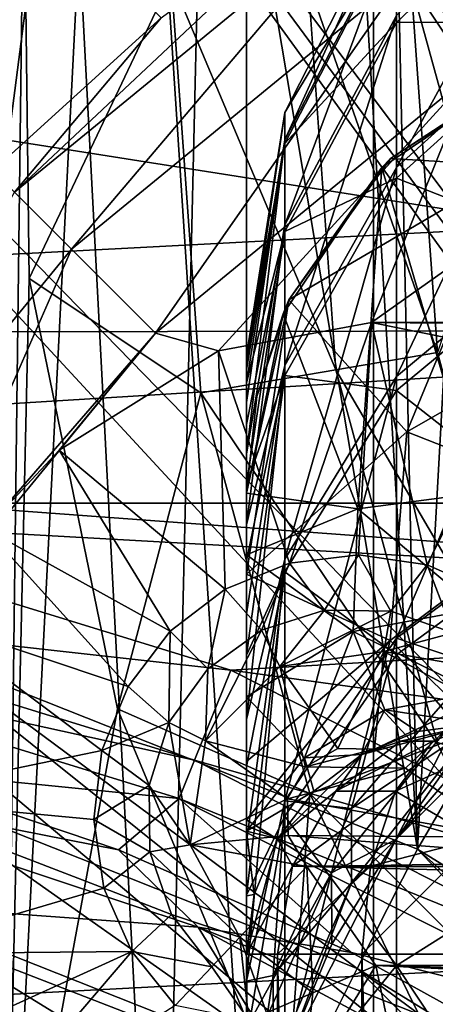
# Model space of a CAD drawing. Header units: metres. Extents: x -23 to 23, y -109 to 23.
# Tile 462 of 656: x -4.992 to -4.091, y 3.891 to 6.027. Entities that reach past the tile are written whole.
import ezdxf

# ---------------------------------------------------------------- set-up
doc = ezdxf.new("R2010")
doc.units = ezdxf.units.M
doc.layers.add('solid_509434', color=7, linetype='CONTINUOUS')
doc.layers.add('solid_509434_01', color=7, linetype='CONTINUOUS')

msp = doc.modelspace()

# ---------------------------------------------------------------- linework, layer by layer
at = {"layer": 'solid_509434'}
for points in [[(-4.224874, -22.608566), (-4.224874, 22.608566), (-3.180288, 22.779009)], [(-3.180288, -22.779009), (-4.224874, -22.608566), (-3.180288, 22.779009)], [(-5.264945, -22.388912), (-5.264945, 22.388912), (-4.224874, 22.608566)], [(-4.224874, -22.608566), (-5.264945, -22.388912), (-4.224874, 22.608566)], [(-3.638742, -17.126448, 46), (-3.638742, 17.126448, 46), (-5.411898, 16.651089, 46)], [(-3.638742, -17.126448, 46), (-5.411898, 16.651089, 46), (-5.411898, -16.651089, 46)], [(-3.459301, 16.337885, 65.199997), (-4.24908, 9.722324, 65.199997), (-4.129204, 4.227538, 65.199997)], [(-3.333786, 5.595134, 65.199997), (-3.459301, 16.337885, 65.199997), (-4.129204, 4.227538, 65.199997)], [(-5.295002, 12.340895, 77.199997), (-4.982838, 6.413862, 77.199997), (-5.022266, 3.215277, 77.199997)], [(-3.222955, 10.915418, 160.433731), (-4.450951, 10.468463, 160.433731), (-0.459658, 1.666169, 160.623337)], [(-4.450951, 10.468463, 160.433731), (-5.618755, 9.881969, 160.433731), (-0.564845, 1.24148, 160.629425)], [(-4.450951, 10.468463, 160.433731), (-0.51403, 1.446641, 160.626587), (-0.459658, 1.666169, 160.623337)], [(-4.450951, 10.468463, 160.433731), (-0.564845, 1.24148, 160.629425), (-0.51403, 1.446641, 160.626587)], [(-5.618755, 9.881969, 160.433731), (-6.710576, 9.163868, 160.433731), (-0.612053, 1.050878, 160.631805)], [(-5.618755, 9.881969, 160.433731), (-0.612053, 1.050878, 160.631805), (-0.564845, 1.24148, 160.629425)], [(-4.24908, 9.722324, 65.199997), (-4.40239, 8.771046, 65.199997), (-4.129204, 4.227538, 65.199997)], [(-6.710576, 9.163868, 160.433731), (-7.711648, 8.323869, 160.433731), (-1.44873, 1.900056, 160.611374)], [(-6.710576, 9.163868, 160.433731), (-0.641626, 0.931476, 160.633133), (-0.612053, 1.050878, 160.631805)], [(-6.710576, 9.163868, 160.433731), (-1.44873, 1.900056, 160.611374), (-0.641626, 0.931476, 160.633133)], [(-4.40239, 8.771046, 65.199997), (-4.744159, 7.870151, 65.199997), (-4.129204, 4.227538, 65.199997)], [(-7.711648, 8.323869, 160.433731), (-8.608433, 7.373333, 160.433731), (-1.774265, 1.900056, 160.607483)], [(-7.711648, 8.323869, 160.433731), (-1.774265, 1.900056, 160.607483), (-1.44873, 1.900056, 160.611374)], [(-4.744159, 7.870151, 65.199997), (-5.260363, 7.056578, 65.199997), (-5.162792, 4.637656, 65.199997)], [(-4.744159, 7.870151, 65.199997), (-5.162792, 4.637656, 65.199997), (-4.129204, 4.227538, 65.199997)], [(-4.780862, 7.801657, 109.949997), (-5.083467, 7.607947, 109.949997), (-5, 3.5, 109.949997)], [(-4.780862, 7.801657, 109.949997), (-5, 3.5, 109.949997), (-4.5, 3.5, 109.949997)], [(-4.780862, 7.801657, 109.949997), (-4.5, 3.5, 109.949997), (-4.5, 6.1, 109.949997)], [(-8.608433, 7.373333, 160.433731), (-9.388803, 6.325113, 160.433731), (-2.100185, 1.900056, 160.60321)], [(-8.608433, 7.373333, 160.433731), (-2.100185, 1.900056, 160.60321), (-1.774265, 1.900056, 160.607483)], [(-4.5, 6.947333, 91.650002), (-11.199886, 5.880671, 91.650002), (-10.410067, 7.186891, 91.650002)], [(-4.5, 6.947333, 91.650002), (-4.5, 3.5, 91.650002), (-11.199886, 5.880671, 91.650002)], [(-4.5, 6.947333, 97.650002), (-4.5, 3.5, 91.650002), (-4.5, 6.947333, 91.650002)], [(-4.5, 6.1, 99.46711), (-4.5, 3.5, 91.650002), (-4.5, 6.947333, 97.650002)], [(-2.408113, 5.35445, 63.700001), (-11.913324, 5.339229, 63.700001), (-11.181997, 6.737748, 63.700001)], [(-2.493185, 5.999997, 63.700001), (-2.408113, 5.35445, 63.700001), (-11.181997, 6.737748, 63.700001)], [(-2.408116, 6.645539, 63.700001), (-2.493185, 5.999997, 63.700001), (-11.181997, 6.737748, 63.700001)], [(-5.396175, 6.733173, 155.228531), (-4.684906, 6.030823, 117.229057), (-5.049961, 5.699957, 117.229057)], [(-4.154895, 6.123332, 116.676743), (-3.328724, 6.56493, 116.676743), (-4.011958, 5.909411, 116.508675)], [(14.70641, 6.552169, 84), (-14.706376, 6.552244, 84), (-15.31097, 4.978186, 84)], [(15.310991, 4.978122, 84), (14.70641, 6.552169, 84), (-15.31097, 4.978186, 84)], [(-4.142946, 6.102307, 77.682678), (-3.997188, 6.428546, 78), (-4.020198, 5.999972, 78)], [(-4.982838, 6.413862, 77.199997), (-4.971358, 5.465616, 77.199997), (-5.022266, 3.215277, 77.199997)], [(-4.663513, 6.115162, 77.257805), (-4.971358, 5.465616, 77.199997), (-4.982838, 6.413862, 77.199997)], [(-4.175015, 5.706114, 108.119469), (-3.798371, 6.04695, 108.278923), (-3.798371, 6.396619, 107.360931)], [(-4.175015, 6.036074, 107.25322), (-4.175015, 5.706114, 108.119469), (-3.798371, 6.396619, 107.360931)], [(-4.175015, 6.020517, 103.595497), (-3.798371, 6.380132, 103.484726), (-3.798371, 6.022667, 102.56974)], [(-4.175015, 6.020517, 103.595497), (-4.175015, 6.22748, 104.499054), (-3.798371, 6.380132, 103.484726)], [(-9.388803, 6.325113, 160.433731), (-10.042207, 5.193386, 160.433731), (-2.911386, 1.900056, 160.591293)], [(-9.388803, 6.325113, 160.433731), (-2.425436, 1.900056, 160.598602), (-2.100185, 1.900056, 160.60321)], [(-9.388803, 6.325113, 160.433731), (-2.911386, 1.900056, 160.591293), (-2.425436, 1.900056, 160.598602)], [(-5.002742, 5.652742, 116.929398), (-4.684906, 6.030823, 117.229057), (-4.289181, 6.324313, 117.229057)], [(-5.002742, 5.652742, 116.929398), (-4.289181, 6.324313, 117.229057), (-4.252087, 6.268788, 116.929398)], [(-4.416796, 5.765849, 106.280327), (-4.175015, 6.235344, 106.347939), (-4.175015, 6.29961, 105.423203)], [(-4.416796, 5.825276, 105.425224), (-4.175015, 6.29961, 105.423203), (-4.175015, 6.22748, 104.499054)], [(-4.416796, 5.825276, 105.425224), (-4.416796, 5.765849, 106.280327), (-4.175015, 6.29961, 105.423203)], [(-5.002742, 5.652742, 116.929398), (-4.252087, 6.268788, 116.929398), (-4.879041, 5.529041, 116.676743)], [(-4.252087, 6.268788, 116.929398), (-4.154895, 6.123332, 116.676743), (-4.879041, 5.529041, 116.676743)], [(-4.416796, 5.581583, 107.117447), (-4.175015, 6.036074, 107.25322), (-4.175015, 6.235344, 106.347939)], [(-4.416796, 5.765849, 106.280327), (-4.416796, 5.581583, 107.117447), (-4.175015, 6.235344, 106.347939)], [(-4.416796, 5.758577, 104.570656), (-4.175015, 6.22748, 104.499054), (-4.175015, 6.020517, 103.595497)], [(-4.416796, 5.758577, 104.570656), (-4.416796, 5.825276, 105.425224), (-4.175015, 6.22748, 104.499054)], [(-4.663513, 6.115162, 77.257805), (-4.598809, 5.217332, 77.257805), (-4.971358, 5.465616, 77.199997)], [(-4.879041, 5.529041, 116.676743), (-4.154895, 6.123332, 116.676743), (-4.697116, 5.347116, 116.508675)], [(-4.154895, 6.123332, 116.676743), (-4.011958, 5.909411, 116.508675), (-4.697116, 5.347116, 116.508675)], [(-4.305896, 5.267183, 77.425186), (-4.598809, 5.217332, 77.257805), (-4.663513, 6.115162, 77.257805)], [(-4.366478, 6.107827, 77.425186), (-4.305896, 5.267183, 77.425186), (-4.663513, 6.115162, 77.257805)], [(-4.366478, 6.107827, 77.425186), (-4.142946, 6.102307, 77.682678), (-4.085464, 5.304698, 77.682678)], [(-4.366478, 6.107827, 77.425186), (-4.085464, 5.304698, 77.682678), (-4.305896, 5.267183, 77.425186)], [(-4.5, 6.1, 109.949997), (-4.5, 3.5, 91.650002), (-4.5, 6.1, 99.46711)], [(-4.5, 6.1, 109.949997), (-4.5, 3.5, 109.949997), (-4.5, 3.5, 91.650002)], [(-4.142946, 6.102307, 77.682678), (-4.020198, 5.999972, 78), (-3.997182, 5.571398, 78)], [(-4.085464, 5.304698, 77.682678), (-4.142946, 6.102307, 77.682678), (-3.997182, 5.571398, 78)], [(-4.175015, 5.252609, 108.927917), (-3.798371, 5.566356, 109.135658), (-3.798371, 6.04695, 108.278923)], [(-4.175015, 5.706114, 108.119469), (-4.175015, 5.252609, 108.927917), (-3.798371, 6.04695, 108.278923)], [(-5.002742, 5.652742, 116.929398), (-5.049961, 5.699957, 117.229057), (-4.684906, 6.030823, 117.229057)], [(-4.416796, 5.276468, 107.918472), (-4.175015, 5.706114, 108.119469), (-4.175015, 6.036074, 107.25322)], [(-4.416796, 5.581583, 107.117447), (-4.416796, 5.276468, 107.918472), (-4.175015, 6.036074, 107.25322)], [(-4.175015, 5.6832, 102.732086), (-3.798371, 6.022667, 102.56974), (-3.798371, 5.534803, 101.717125)], [(-4.175015, 5.6832, 102.732086), (-4.175015, 6.020517, 103.595497), (-3.798371, 6.022667, 102.56974)], [(-4.416796, 5.567197, 103.73513), (-4.175015, 6.020517, 103.595497), (-4.175015, 5.6832, 102.732086)], [(-4.416796, 5.567197, 103.73513), (-4.416796, 5.758577, 104.570656), (-4.175015, 6.020517, 103.595497)], [(-3.889313, 5.920111, 116.449997), (-4.206335, 5.706181, 116.449997), (-4, 5, 116.449997)], [(-4.187616, 5.726057, 114.949997), (-4.206335, 5.706181, 116.449997), (-3.889313, 5.920111, 116.449997)], [(-3.871131, 5.928566, 114.949997), (-4.187616, 5.726057, 114.949997), (-3.889313, 5.920111, 116.449997)], [(-3.914049, 5.709446, 114.949997), (-4.187616, 5.726057, 114.949997), (-3.871131, 5.928566, 114.949997)], [(-4.697116, 5.347116, 116.508675), (-4.011958, 5.909411, 116.508675), (-4.560445, 5.308538, 116.469765)], [(-4.011958, 5.909411, 116.508675), (-4.228599, 5.370069, 116.449997), (-4.560445, 5.308538, 116.469765)], [(-4.011958, 5.909411, 116.508675), (-3.633821, 5.791552, 116.449997), (-4.228599, 5.370069, 116.449997)], [(-4.5, 3.5, 91.650002), (-11.826731, 4.488635, 91.650002), (-11.199886, 5.880671, 91.650002)], [(-4.416796, 5.825276, 105.425224), (-4.5, 5.288715, 105.110237), (-4.5, 5.298391, 105.574821)], [(-4.416796, 5.758577, 104.570656), (-4.5, 5.288715, 105.110237), (-4.416796, 5.825276, 105.425224)], [(-4.416796, 5.825276, 105.425224), (-4.5, 5.298391, 105.574821), (-4.5, 5.267638, 106.035027)], [(-4.416796, 5.825276, 105.425224), (-4.5, 5.267638, 106.035027), (-4.416796, 5.765849, 106.280327)], [(4.228599, 5.370069, 116.449997), (-4.228599, 5.370069, 116.449997), (-3.633821, 5.791552, 116.449997)], [(-4.416796, 5.765849, 106.280327), (-4.5, 5.267638, 106.035027), (-4.5, 5.196564, 106.492966)], [(-4.416796, 5.765849, 106.280327), (-4.5, 5.196564, 106.492966), (-4.5, 5.084964, 106.943954)], [(-4.416796, 5.765849, 106.280327), (-4.5, 5.084964, 106.943954), (-4.416796, 5.581583, 107.117447)], [(-4.416796, 5.758577, 104.570656), (-4.5, 5.239086, 104.649986), (-4.5, 5.288715, 105.110237)], [(-4.416796, 5.567197, 103.73513), (-4.5, 5.239086, 104.649986), (-4.416796, 5.758577, 104.570656)], [(-4.187616, 5.726057, 114.949997), (-4.408015, 5.418937, 114.949997), (-4.206335, 5.706181, 116.449997)], [(-3.914049, 5.709446, 114.949997), (-4.408015, 5.418937, 114.949997), (-4.187616, 5.726057, 114.949997)], [(-4.206335, 5.706181, 116.449997), (-4.420189, 5.38916, 116.449997), (-4.258839, 4.965897, 116.449997)], [(-4.408015, 5.418937, 114.949997), (-4.420189, 5.38916, 116.449997), (-4.206335, 5.706181, 116.449997)], [(-4.416796, 4.85711, 108.666046), (-4.175015, 5.252609, 108.927917), (-4.175015, 5.706114, 108.119469)], [(-4.416796, 5.276468, 107.918472), (-4.416796, 4.85711, 108.666046), (-4.175015, 5.706114, 108.119469)], [(-3.914049, 5.709446, 114.949997), (-4.152157, 5.132815, 114.874176), (-4.408015, 5.418937, 114.949997)], [(-4.206335, 5.706181, 116.449997), (-4.258839, 4.965897, 116.449997), (-4, 5, 116.449997)], [(-3.914049, 5.709446, 114.949997), (-3.735048, 5.371086, 114.874176), (-4.152157, 5.132815, 114.874176)], [(-4.416796, 5.25528, 102.936737), (-4.175015, 5.6832, 102.732086), (-4.175015, 5.222835, 101.927528)], [(-4.416796, 5.25528, 102.936737), (-4.416796, 5.567197, 103.73513), (-4.175015, 5.6832, 102.732086)], [(-4.175015, 5.222835, 101.927528), (-4.175015, 5.6832, 102.732086), (-3.798371, 5.534803, 101.717125)], [(-5.002742, 5.652742, 116.929398), (-4.879041, 5.529041, 116.676743), (-5.473332, 4.804895, 116.676743)], [(-3.333786, 5.595134, 65.199997), (-4.129204, 4.227538, 65.199997), (-3.182984, 3.645537, 65.199997)], [(-4.416796, 5.581583, 107.117447), (-4.5, 5.084964, 106.943954), (-4.5, 4.931571, 107.389107)], [(-4.416796, 5.581583, 107.117447), (-4.5, 4.931571, 107.389107), (-4.416796, 5.276468, 107.918472)], [(-4.416796, 5.567197, 103.73513), (-4.5, 5.019678, 103.749596), (-4.5, 5.149093, 104.195892)], [(-4.416796, 5.25528, 102.936737), (-4.5, 5.019678, 103.749596), (-4.416796, 5.567197, 103.73513)], [(-4.416796, 5.567197, 103.73513), (-4.5, 5.149093, 104.195892), (-4.5, 5.239086, 104.649986)], [(-3.798371, 5.566356, 109.135658), (-4.175015, 4.685377, 109.661064), (-3.798371, 4.965242, 109.912598)], [(-4.175015, 5.252609, 108.927917), (-4.175015, 4.685377, 109.661064), (-3.798371, 5.566356, 109.135658)], [(-4.175015, 5.222835, 101.927528), (-3.798371, 5.534803, 101.717125), (-3.798371, 4.927102, 100.945328)], [(-5.473332, 4.804895, 116.676743), (-4.879041, 5.529041, 116.676743), (-5.259411, 4.661958, 116.508675)], [(-4.879041, 5.529041, 116.676743), (-4.697116, 5.347116, 116.508675), (-5.259411, 4.661958, 116.508675)], [(-4.971358, 5.465616, 77.199997), (-4.779678, 4.532123, 77.199997), (-5.022266, 3.215277, 77.199997)], [(-4.598809, 5.217332, 77.257805), (-4.779678, 4.532123, 77.199997), (-4.971358, 5.465616, 77.199997)], [(-4.408015, 5.418937, 114.949997), (-4.5, 4.824549, 114.871666), (-4.5, 5, 114.91555)], [(-4.152157, 5.132815, 114.874176), (-4.5, 4.824549, 114.871666), (-4.408015, 5.418937, 114.949997)], [(-4.408015, 5.418937, 114.949997), (-4.5, 5, 114.91555), (-4.477849, 5.209309, 114.942719)], [(-4.408015, 5.418937, 114.949997), (-4.477849, 5.209309, 114.942719), (-4.420189, 5.38916, 116.449997)], [(-4.420189, 5.38916, 116.449997), (-4.5, 5, 114.91555), (-4.5, 5, 116.449997)], [(-4.477849, 5.209309, 114.942719), (-4.5, 5, 114.91555), (-4.420189, 5.38916, 116.449997)], [(-4.420189, 5.38916, 116.449997), (-4.5, 5, 116.449997), (-4.258839, 4.965897, 116.449997)], [(-4.560445, 5.308538, 116.469765), (-4.228599, 5.370069, 116.449997), (-4.40658, 4.848301, 116.954399)], [(-4.40658, 4.848301, 116.954399), (-4.228599, 5.370069, 116.449997), (-4.257262, 4.866233, 116.954399)], [(-4.257262, 4.866233, 116.954399), (-4.228599, 5.370069, 116.449997), (-4.10849, 4.844228, 116.954399)], [(3.882688, 5.300066, 116.449997), (-3.882703, 5.300073, 116.449997), (-4.228599, 5.370069, 116.449997)], [(-4.10849, 4.844228, 116.954399), (-4.228599, 5.370069, 116.449997), (-3.882703, 5.300073, 116.449997)], [(4.228599, 5.370069, 116.449997), (3.882688, 5.300066, 116.449997), (-4.228599, 5.370069, 116.449997)], [(-3.779363, 4.985966, 114.657387), (-4.152157, 5.132815, 114.874176), (-3.735048, 5.371086, 114.874176)], [(-2.408113, 5.35445, 63.700001), (-6.719195, 5.088828, 63.700001), (-11.913324, 5.339229, 63.700001)], [(-2.408113, 5.35445, 63.700001), (-2.158515, 4.752518, 63.700001), (-6.719195, 5.088828, 63.700001)], [(-5.259411, 4.661958, 116.508675), (-4.697116, 5.347116, 116.508675), (-5.06601, 4.922839, 116.50602)], [(-4.697116, 5.347116, 116.508675), (-4.906015, 5.092944, 116.501053), (-5.06601, 4.922839, 116.50602)], [(-4.697116, 5.347116, 116.508675), (-4.560445, 5.308538, 116.469765), (-4.906015, 5.092944, 116.501053)], [(-4.906015, 5.092944, 116.501053), (-4.560445, 5.308538, 116.469765), (-4.545913, 4.791698, 116.954399)], [(-4.560445, 5.308538, 116.469765), (-4.40658, 4.848301, 116.954399), (-4.545913, 4.791698, 116.954399)], [(-4.5, 2, 105.449997), (-4.5, 5.298391, 105.574821), (-4.5, 5.288715, 105.110237)], [(-4.5, 1.889879, 106.092163), (-4.5, 5.267638, 106.035027), (-4.5, 5.298391, 105.574821)], [(-4.5, 1.889879, 106.092163), (-4.5, 5.298391, 105.574821), (-4.5, 2, 105.449997)], [(-4.305896, 5.267183, 77.425186), (-4.085464, 5.304698, 77.682678), (-3.875863, 4.532978, 77.682678)], [(-4.10849, 4.844228, 116.954399), (-3.882703, 5.300073, 116.449997), (-3.970757, 4.783839, 116.954399)], [(-4.5, 1.89083, 104.811295), (-4.5, 5.288715, 105.110237), (-4.5, 5.239086, 104.649986)], [(-4.5, 1.89083, 104.811295), (-4.5, 2, 105.449997), (-4.5, 5.288715, 105.110237)], [(-4.416796, 5.276468, 107.918472), (-4.5, 4.931571, 107.389107), (-4.5, 4.738368, 107.823761)], [(-4.416796, 5.276468, 107.918472), (-4.5, 4.738368, 107.823761), (-4.5, 4.509368, 108.234787)], [(-4.416796, 5.276468, 107.918472), (-4.5, 4.509368, 108.234787), (-4.416796, 4.85711, 108.666046)], [(-4.305896, 5.267183, 77.425186), (-4.084985, 4.453825, 77.425186), (-4.598809, 5.217332, 77.257805)], [(-4.5, 1.889879, 106.092163), (-4.5, 5.196564, 106.492966), (-4.5, 5.267638, 106.035027)], [(-4.416796, 5.25528, 102.936737), (-4.5, 4.648478, 102.903687), (-4.5, 4.852982, 103.31955)], [(-4.416796, 4.829577, 102.192757), (-4.5, 4.648478, 102.903687), (-4.416796, 5.25528, 102.936737)], [(-4.416796, 5.25528, 102.936737), (-4.5, 4.852982, 103.31955), (-4.5, 5.019678, 103.749596)], [(-4.416796, 4.829577, 102.192757), (-4.416796, 5.25528, 102.936737), (-4.175015, 5.222835, 101.927528)], [(-4.305896, 5.267183, 77.425186), (-3.875863, 4.532978, 77.682678), (-4.084985, 4.453825, 77.425186)], [(-4.5, 1.615975, 104.272469), (-4.5, 5.239086, 104.649986), (-4.5, 5.149093, 104.195892)], [(-4.5, 1.615975, 104.272469), (-4.5, 1.89083, 104.811295), (-4.5, 5.239086, 104.649986)], [(-4.175015, 5.252609, 108.927917), (-4.416796, 4.332588, 109.343987), (-4.175015, 4.685377, 109.661064)], [(-4.416796, 4.85711, 108.666046), (-4.416796, 4.332588, 109.343987), (-4.175015, 5.252609, 108.927917)], [(-4.598809, 5.217332, 77.257805), (-4.36287, 4.348645, 77.257805), (-4.779678, 4.532123, 77.199997)], [(-4.084985, 4.453825, 77.425186), (-4.36287, 4.348645, 77.257805), (-4.598809, 5.217332, 77.257805)], [(-4.416796, 4.829577, 102.192757), (-4.175015, 5.222835, 101.927528), (-4.175015, 4.649387, 101.199234)], [(-4.175015, 4.649387, 101.199234), (-4.175015, 5.222835, 101.927528), (-3.798371, 4.927102, 100.945328)], [(-10.042207, 5.193386, 160.433731), (-10.559806, 3.993455, 160.433731), (-4.447711, 1.899944, 160.565735)], [(-10.042207, 5.193386, 160.433731), (-3.398321, 1.900056, 160.583527), (-2.911386, 1.900056, 160.591293)], [(-10.042207, 5.193386, 160.433731), (-4.447711, 1.899944, 160.565735), (-3.398321, 1.900056, 160.583527)], [(-4.5, 1.611151, 106.633606), (-4.5, 5.084964, 106.943954), (-4.5, 5.196564, 106.492966)], [(-4.5, 1.889879, 106.092163), (-4.5, 1.611151, 106.633606), (-4.5, 5.196564, 106.492966)], [(-4.5, 1.172532, 103.830833), (-4.5, 5.149093, 104.195892), (-4.5, 5.019678, 103.749596)], [(-4.5, 1.172532, 103.830833), (-4.5, 1.615975, 104.272469), (-4.5, 5.149093, 104.195892)], [(-4.188195, 4.68026, 114.657387), (-4.5, 4.824549, 114.871666), (-4.152157, 5.132815, 114.874176)], [(-4.188195, 4.68026, 114.657387), (-4.152157, 5.132815, 114.874176), (-3.779363, 4.985966, 114.657387)], [(-2.158515, 4.752518, 63.700001), (-5.606404, 4.945882, 63.700001), (-6.719195, 5.088828, 63.700001)], [(-5.06601, 4.922839, 116.50602), (-4.906015, 5.092944, 116.501053), (-4.665432, 4.700417, 116.954399)], [(-4.906015, 5.092944, 116.501053), (-4.545913, 4.791698, 116.954399), (-4.665432, 4.700417, 116.954399)], [(-4.5, 0.609447, 107.35154), (-4.5, 4.931571, 107.389107), (-4.5, 5.084964, 106.943954)], [(-4.5, 1.160658, 107.077118), (-4.5, 0.609447, 107.35154), (-4.5, 5.084964, 106.943954)], [(-4.5, 1.611151, 106.633606), (-4.5, 1.160658, 107.077118), (-4.5, 5.084964, 106.943954)], [(-4.5, 0.624471, 103.553856), (-4.5, 5.019678, 103.749596), (-4.5, 4.852982, 103.31955)], [(-4.5, 0.624471, 103.553856), (-4.5, 1.172532, 103.830833), (-4.5, 5.019678, 103.749596)], [(-4.5, 4, 116.949997), (-4.5, 5, 114.91555), (-4.5, 4.824549, 114.871666)], [(-4.5, 4.865993, 116.449997), (-4.5, 5, 116.449997), (-4.5, 5, 114.91555)], [(-4.5, 4.558553, 116.517494), (-4.5, 4.865993, 116.449997), (-4.5, 5, 114.91555)], [(-4.5, 4.267093, 116.700508), (-4.5, 4.558553, 116.517494), (-4.5, 5, 114.91555)], [(-4.5, 4.126718, 116.820427), (-4.5, 4.267093, 116.700508), (-4.5, 5, 114.91555)], [(-4.5, 4, 116.949997), (-4.5, 4.126718, 116.820427), (-4.5, 5, 114.91555)], [(-4.258839, 4.965897, 116.449997), (-4.5, 5, 116.449997), (-4.5, 4.865993, 116.449997)], [(-4.258839, 4.965897, 116.449997), (-4, 4.75, 116.516991), (-4, 5, 116.449997)], [(15.310991, 4.978122, 84), (-15.31097, 4.978186, 84), (-15.747334, 3.350614, 84)], [(15.747344, 3.350566, 84), (15.310991, 4.978122, 84), (-15.747334, 3.350614, 84)], [(-4.188195, 4.68026, 114.657387), (-3.779363, 4.985966, 114.657387), (-4.031949, 4.529416, 114.33268)], [(-4.258839, 4.965897, 116.449997), (-4.5, 4.865993, 116.449997), (-4.268517, 4.700284, 116.516991)], [(-4.258839, 4.965897, 116.449997), (-4.268517, 4.700284, 116.516991), (-4, 4.75, 116.516991)], [(-4.002081, 4.627164, 110.09491), (-3.798371, 4.965242, 109.912598), (-4.175015, 4.685377, 109.661064)], [(-5.650313, 4.740244, 63.613976), (-5.606404, 4.945882, 63.700001), (-4.533947, 4.616379, 63.700001)], [(-2.158515, 4.752518, 63.700001), (-4.533947, 4.616379, 63.700001), (-5.606404, 4.945882, 63.700001)], [(-5.191445, 4.725864, 116.501053), (-5.06601, 4.922839, 116.50602), (-4.75671, 4.580893, 116.954399)], [(-5.06601, 4.922839, 116.50602), (-4.665432, 4.700417, 116.954399), (-4.75671, 4.580893, 116.954399)], [(-4.5, -0.00764, 107.449829), (-4.5, 4.738368, 107.823761), (-4.5, 4.931571, 107.389107)], [(-4.5, 0.609447, 107.35154), (-4.5, -0.00764, 107.449829), (-4.5, 4.931571, 107.389107)], [(-4.175015, 4.649387, 101.199234), (-3.798371, 4.927102, 100.945328), (-3.798371, 4.212723, 100.271065)], [(-4.467596, 4.703053, 130.152618), (-4.545913, 4.791698, 116.954399), (-4.40658, 4.848301, 116.954399)], [(-4.268517, 4.700284, 116.516991), (-4.5, 4.865993, 116.449997), (-4.5, 4.558553, 116.517494)], [(-4.416796, 4.85711, 108.666046), (-4.5, 4.509368, 108.234787), (-4.5, 4.243998, 108.624054)], [(-4.416796, 4.85711, 108.666046), (-4.5, 4.243998, 108.624054), (-4.5, 3.941875, 108.992828)], [(-4.416796, 4.85711, 108.666046), (-4.5, 3.941875, 108.992828), (-4.416796, 4.332588, 109.343987)], [(-4.5, -4.734557, 103.068237), (-4.5, 4.852982, 103.31955), (-4.5, 4.648478, 102.903687)], [(-4.5, -4.734557, 103.068237), (-4.5, -4.935685, 103.520309), (-4.5, 4.852982, 103.31955)], [(-4.5, 0.00764, 103.450172), (-4.5, 4.852982, 103.31955), (-4.5, -4.935685, 103.520309)], [(-4.5, 0.00764, 103.450172), (-4.5, 0.624471, 103.553856), (-4.5, 4.852982, 103.31955)], [(-4.330689, 4.746298, 130.152618), (-4.467596, 4.703053, 130.152618), (-4.40658, 4.848301, 116.954399)], [(-4.330689, 4.746298, 130.152618), (-4.40658, 4.848301, 116.954399), (-4.257262, 4.866233, 116.954399)], [(-4.187128, 4.744335, 130.152618), (-4.330689, 4.746298, 130.152618), (-4.257262, 4.866233, 116.954399)], [(-4.187128, 4.744335, 130.152618), (-4.257262, 4.866233, 116.954399), (-4.10849, 4.844228, 116.954399)], [(-4.416796, 4.829577, 102.192757), (-4.5, 4.128112, 102.127464), (-4.5, 4.407368, 102.506554)], [(-4.416796, 4.299308, 101.519302), (-4.5, 4.128112, 102.127464), (-4.416796, 4.829577, 102.192757)], [(-4.416796, 4.829577, 102.192757), (-4.5, 4.407368, 102.506554), (-4.5, 4.648478, 102.903687)], [(-4.416796, 4.299308, 101.519302), (-4.416796, 4.829577, 102.192757), (-4.175015, 4.649387, 101.199234)], [(-4.051455, 4.697361, 130.152618), (-4.187128, 4.744335, 130.152618), (-4.10849, 4.844228, 116.954399)], [(-4.051455, 4.697361, 130.152618), (-4.10849, 4.844228, 116.954399), (-3.970757, 4.783839, 116.954399)], [(-4.5, 4, 116.949997), (-4.5, 4.824549, 114.871666), (-4.5, 4.417924, 114.720467)], [(-4.188195, 4.68026, 114.657387), (-4.5, 4.417924, 114.720467), (-4.5, 4.824549, 114.871666)], [(-4.583981, 4.61898, 130.152618), (-4.665432, 4.700417, 116.954399), (-4.545913, 4.791698, 116.954399)], [(-4.467596, 4.703053, 130.152618), (-4.583981, 4.61898, 130.152618), (-4.545913, 4.791698, 116.954399)], [(-2.158515, 4.752518, 63.700001), (-1.761265, 4.235596, 63.700001), (-4.533947, 4.616379, 63.700001)], [(-4.427722, 4.623727, 130.363052), (-4.467596, 4.703053, 130.152618), (-4.330689, 4.746298, 130.152618)], [(-4.427722, 4.623727, 130.363052), (-4.330689, 4.746298, 130.152618), (-4.187128, 4.744335, 130.152618)], [(-4.427722, 4.623727, 130.363052), (-4.187128, 4.744335, 130.152618), (-4.202454, 4.656883, 130.363052)], [(-4, 4.566856, 116.700226), (-4, 4.75, 116.516991), (-4.268517, 4.700284, 116.516991)], [(-4.202454, 4.656883, 130.363052), (-4.187128, 4.744335, 130.152618), (-4.051455, 4.697361, 130.152618)], [(-4.612304, 4.421251, 63.613976), (-5.669279, 4.652591, 63.405235), (-5.650313, 4.740244, 63.613976)], [(-4.612304, 4.421251, 63.613976), (-5.650313, 4.740244, 63.613976), (-4.533947, 4.616379, 63.700001)], [(-5.315241, 4.337835, 116.469765), (-5.191445, 4.725864, 116.501053), (-4.813307, 4.441559, 116.954399)], [(-5.191445, 4.725864, 116.501053), (-4.75671, 4.580893, 116.954399), (-4.813307, 4.441559, 116.954399)], [(-4.5, -5.3, 108.449997), (-4.5, 4.509368, 108.234787), (-4.5, 4.738368, 107.823761)], [(-4.5, -0.00764, 107.449829), (-4.5, -5.3, 108.449997), (-4.5, 4.738368, 107.823761)], [(-4.668054, 4.502596, 130.152618), (-4.75671, 4.580893, 116.954399), (-4.665432, 4.700417, 116.954399)], [(-4.583981, 4.61898, 130.152618), (-4.668054, 4.502596, 130.152618), (-4.665432, 4.700417, 116.954399)], [(-4.588727, 4.462722, 130.363052), (-4.583981, 4.61898, 130.152618), (-4.467596, 4.703053, 130.152618)], [(-4.588727, 4.462722, 130.363052), (-4.467596, 4.703053, 130.152618), (-4.427722, 4.623727, 130.363052)], [(-4.374391, 4.425626, 116.700226), (-4.268517, 4.700284, 116.516991), (-4.5, 4.558553, 116.517494)], [(-4.374391, 4.425626, 116.700226), (-4.200072, 4.530375, 116.700226), (-4.268517, 4.700284, 116.516991)], [(-4.200072, 4.530375, 116.700226), (-4, 4.566856, 116.700226), (-4.268517, 4.700284, 116.516991)], [(-4.188195, 4.68026, 114.657387), (-4.5, 4.291749, 114.658432), (-4.5, 4.417924, 114.720467)], [(-4.188195, 4.68026, 114.657387), (-4.315302, 4.176533, 114.33268), (-4.5, 4.291749, 114.658432)], [(-4.272243, 4.316236, 109.929726), (-4.175015, 4.685377, 109.661064), (-4.416796, 4.332588, 109.343987)], [(-4.188195, 4.68026, 114.657387), (-4.031949, 4.529416, 114.33268), (-4.315302, 4.176533, 114.33268)], [(-4.272243, 4.316236, 109.929726), (-4.002081, 4.627164, 110.09491), (-4.175015, 4.685377, 109.661064)], [(-4.202454, 4.656883, 130.363052), (-4.051455, 4.697361, 130.152618), (-3.937413, 4.610136, 130.152618)], [(-4.427722, 4.623727, 130.363052), (-4.202454, 4.656883, 130.363052), (-4.302217, 4.446346, 130.449997)], [(-4.202454, 4.656883, 130.363052), (-4.222178, 4.444833, 130.449997), (-4.302217, 4.446346, 130.449997)], [(-4.202454, 4.656883, 130.363052), (-4.001887, 4.549097, 130.363052), (-4.222178, 4.444833, 130.449997)], [(-4.202454, 4.656883, 130.363052), (-3.937413, 4.610136, 130.152618), (-4.001887, 4.549097, 130.363052)], [(-5.300719, 4.4031, 54.694763), (-5.669279, 4.652591, 63.405235), (-4.645848, 4.338079, 63.405235)], [(-4.612304, 4.421251, 63.613976), (-4.645848, 4.338079, 63.405235), (-5.669279, 4.652591, 63.405235)], [(-5.246419, 4.360605, 65.254181), (-4.259649, 3.969206, 65.254181), (-5.162792, 4.637656, 65.199997)], [(-4.259649, 3.969206, 65.254181), (-4.129204, 4.227538, 65.199997), (-5.162792, 4.637656, 65.199997)], [(-4.5, -4.494647, 102.641708), (-4.5, 4.648478, 102.903687), (-4.5, 4.407368, 102.506554)], [(-4.5, -4.494647, 102.641708), (-4.5, -4.734557, 103.068237), (-4.5, 4.648478, 102.903687)], [(-4.416796, 4.299308, 101.519302), (-4.175015, 4.649387, 101.199234), (-4.175015, 3.975273, 100.562973)], [(-4.175015, 3.975273, 100.562973), (-4.175015, 4.649387, 101.199234), (-3.798371, 4.212723, 100.271065)], [(-4.588727, 4.462722, 130.363052), (-4.668054, 4.502596, 130.152618), (-4.583981, 4.61898, 130.152618)], [(-4.612304, 4.421251, 63.613976), (-4.533947, 4.616379, 63.700001), (-3.532861, 4.109854, 63.700001)], [(-4.588727, 4.462722, 130.363052), (-4.427722, 4.623727, 130.363052), (-4.371737, 4.406753, 130.449997)], [(-1.761265, 4.235596, 63.700001), (-3.532861, 4.109854, 63.700001), (-4.533947, 4.616379, 63.700001)], [(-4.427722, 4.623727, 130.363052), (-4.302217, 4.446346, 130.449997), (-4.371737, 4.406753, 130.449997)], [(-4.002081, 4.496467, 110.435722), (-4.002081, 4.627164, 110.09491), (-4.272243, 4.316236, 109.929726)], [(-4.175329, 4.249235, 110.797661), (-4.002081, 4.452082, 113.949997), (-3.799235, 4.625329, 113.949997)], [(-3.799235, 4.625329, 110.797661), (-4.175329, 4.249235, 110.797661), (-3.799235, 4.625329, 113.949997)], [(-4.002081, 4.496467, 110.435722), (-4.175329, 4.249235, 110.797661), (-3.799235, 4.625329, 110.797661)], [(-4.668054, 4.502596, 130.152618), (-4.813307, 4.441559, 116.954399), (-4.75671, 4.580893, 116.954399)], [(-4.374391, 4.425626, 116.700226), (-4.5, 4.558553, 116.517494), (-4.5, 4.267093, 116.700508)], [(-4.001887, 4.549097, 130.363052), (-4.155261, 4.403893, 130.449997), (-4.222178, 4.444833, 130.449997)], [(-4.200072, 4.530375, 116.700226), (-4, 4.5, 116.949997), (-4, 4.566856, 116.700226)], [(-4.001887, 4.549097, 130.363052), (-3.94043, 4.254229, 130.449997), (-4.155261, 4.403893, 130.449997)], [(-4.779678, 4.532123, 77.199997), (-4.413714, 3.650718, 77.199997), (-5.022266, 3.215277, 77.199997)], [(-4.36287, 4.348645, 77.257805), (-4.413714, 3.650718, 77.199997), (-4.779678, 4.532123, 77.199997)], [(-4.374391, 4.425626, 116.700226), (-4.25, 4.433012, 116.949997), (-4.200072, 4.530375, 116.700226)], [(-4.315302, 4.176533, 114.33268), (-4.031949, 4.529416, 114.33268), (-4.175329, 4.249235, 113.949997)], [(-4.200072, 4.530375, 116.700226), (-4.25, 4.433012, 116.949997), (-4.129409, 4.482963, 116.949997)], [(-4.200072, 4.530375, 116.700226), (-4.129409, 4.482963, 116.949997), (-4, 4.5, 116.949997)], [(-4.031949, 4.529416, 114.33268), (-4.002081, 4.452082, 113.949997), (-4.175329, 4.249235, 113.949997)], [(-4.5, -5.3, 108.449997), (-4.5, 4.243998, 108.624054), (-4.5, 4.509368, 108.234787)], [(-4.5, 3.5, 91.650002), (-5, 3.5, 91.650002), (-11.826731, 4.488635, 91.650002)], [(-4.668054, 4.502596, 130.152618), (-4.711298, 4.365689, 130.152618), (-4.813307, 4.441559, 116.954399)], [(-4.621883, 4.237454, 130.363052), (-4.711298, 4.365689, 130.152618), (-4.668054, 4.502596, 130.152618)], [(-4.621883, 4.237454, 130.363052), (-4.668054, 4.502596, 130.152618), (-4.588727, 4.462722, 130.363052)], [(-4.272243, 4.154819, 110.350647), (-4.175329, 4.249235, 110.797661), (-4.002081, 4.496467, 110.435722)], [(-4.272243, 4.154819, 110.350647), (-4.002081, 4.496467, 110.435722), (-4.272243, 4.316236, 109.929726)], [(-4.165707, 4.46194, 128.04567), (-4, 4.5, 127.949997), (-4.25, 4.433012, 127.949997)], [(-4.25, 4.433012, 116.949997), (-4.25, 4.433012, 127.949997), (-4, 4.5, 127.949997)], [(-4.129409, 4.482963, 116.949997), (-4.25, 4.433012, 116.949997), (-4, 4.5, 127.949997)], [(-4.095584, 4.46194, 128.115753), (-4, 4.5, 127.949997), (-4.165707, 4.46194, 128.04567)], [(-4, 4.5, 116.949997), (-4.129409, 4.482963, 116.949997), (-4, 4.5, 127.949997)], [(-4.095584, 4.46194, 128.115753), (-4, 4.433012, 128.199997), (-4, 4.5, 127.949997)], [(-5.315241, 4.337835, 116.469765), (-4.813307, 4.441559, 116.954399), (-4.831233, 4.29224, 116.954399)], [(-4.711298, 4.365689, 130.152618), (-4.831233, 4.29224, 116.954399), (-4.813307, 4.441559, 116.954399)], [(-4.621883, 4.237454, 130.363052), (-4.588727, 4.462722, 130.363052), (-4.411341, 4.337239, 130.449997)], [(-4.588727, 4.462722, 130.363052), (-4.371737, 4.406753, 130.449997), (-4.411341, 4.337239, 130.449997)], [(-4.371737, 4.406753, 130.449997), (-4.302217, 4.446346, 130.449997), (-4.222178, 4.444833, 130.449997)], [(-4.371737, 4.406753, 130.449997), (-4.222178, 4.444833, 130.449997), (-4.155261, 4.403893, 130.449997)], [(-4.084985, 4.453825, 77.425186), (-3.711971, 3.698038, 77.425186), (-4.36287, 4.348645, 77.257805)], [(-4.306186, 4.353553, 128.12677), (-4.165707, 4.46194, 128.04567), (-4.25, 4.433012, 127.949997)], [(-4.095584, 4.46194, 128.115753), (-4.165707, 4.46194, 128.04567), (-4.306186, 4.353553, 128.12677)], [(-4.176616, 4.353553, 128.256271), (-4.095584, 4.46194, 128.115753), (-4.306186, 4.353553, 128.12677)], [(-4.176616, 4.353553, 128.256271), (-4, 4.433012, 128.199997), (-4.095584, 4.46194, 128.115753)], [(-4.175329, 4.249235, 110.797661), (-4.175329, 4.249235, 113.949997), (-4.002081, 4.452082, 113.949997)], [(-3.643368, 3.93096, 63.613976), (-4.645848, 4.338079, 63.405235), (-4.612304, 4.421251, 63.613976)], [(-3.643368, 3.93096, 63.613976), (-4.612304, 4.421251, 63.613976), (-3.532861, 4.109854, 63.700001)], [(-4.374391, 4.425626, 116.700226), (-4.5, 4.267093, 116.700508), (-4.353553, 4.353553, 116.949997)], [(-4.306186, 4.353553, 128.12677), (-4.25, 4.433012, 127.949997), (-4.433012, 4.25, 127.949997)], [(-4.433012, 4.25, 116.949997), (-4.433012, 4.25, 127.949997), (-4.25, 4.433012, 127.949997)], [(-4.353553, 4.353553, 116.949997), (-4.433012, 4.25, 116.949997), (-4.25, 4.433012, 127.949997)], [(-4.374391, 4.425626, 116.700226), (-4.353553, 4.353553, 116.949997), (-4.25, 4.433012, 116.949997)], [(-4.25, 4.433012, 116.949997), (-4.353553, 4.353553, 116.949997), (-4.25, 4.433012, 127.949997)], [(-4.176616, 4.353553, 128.256271), (-4, 4.25, 128.383011), (-4, 4.433012, 128.199997)], [(-5.598553, 4.388663, 54.486027), (-5.300719, 4.4031, 54.694763), (-4.777312, 4.226588, 54.694763)], [(-4.777312, 4.226588, 54.694763), (-5.300719, 4.4031, 54.694763), (-4.645848, 4.338079, 63.405235)], [(-4.5, 4, 116.949997), (-4.5, 4.417924, 114.720467), (-4.5, 4.291749, 114.658432)], [(-4.5, -4.214715, 102.237549), (-4.5, 4.407368, 102.506554), (-4.5, 4.128112, 102.127464)], [(-4.5, -4.214715, 102.237549), (-4.5, -4.494647, 102.641708), (-4.5, 4.407368, 102.506554)], [(-4.411341, 4.337239, 130.449997), (-4.371737, 4.406753, 130.449997), (-4.155261, 4.403893, 130.449997)], [(-4.411341, 4.337239, 130.449997), (-4.155261, 4.403893, 130.449997), (-3.94043, 4.254229, 130.449997)], [(-4.604475, 4.058944, 54.486027), (-5.598553, 4.388663, 54.486027), (-4.777312, 4.226588, 54.694763)], [(-4.604475, 4.058944, 54.486027), (-5.384622, 4.115118, 54.400002), (-5.598553, 4.388663, 54.486027)], [(-5.318329, 4.120276, 65.409981), (-4.372024, 3.744927, 65.409981), (-5.246419, 4.360605, 65.254181)], [(-4.372024, 3.744927, 65.409981), (-4.259649, 3.969206, 65.254181), (-5.246419, 4.360605, 65.254181)], [(-4.711298, 4.365689, 130.152618), (-4.709334, 4.222128, 130.152618), (-4.831233, 4.29224, 116.954399)], [(-4.621883, 4.237454, 130.363052), (-4.709334, 4.222128, 130.152618), (-4.711298, 4.365689, 130.152618)], [(-5.315241, 4.337835, 116.469765), (-4.809221, 4.143465, 116.954399), (-5.293108, 4.00106, 116.449997)], [(-5.315241, 4.337835, 116.469765), (-4.831233, 4.29224, 116.954399), (-4.809221, 4.143465, 116.954399)], [(-4.271877, 4.003771, 54.694763), (-4.777312, 4.226588, 54.694763), (-4.645848, 4.338079, 63.405235)], [(-4.271877, 4.003771, 54.694763), (-4.645848, 4.338079, 63.405235), (-3.690522, 3.854676, 63.405235)], [(-3.643368, 3.93096, 63.613976), (-3.690522, 3.854676, 63.405235), (-4.645848, 4.338079, 63.405235)], [(-4.621883, 4.237454, 130.363052), (-4.411341, 4.337239, 130.449997), (-4.409835, 4.257188, 130.449997)], [(-4.353553, 4.353553, 116.949997), (-4.5, 4.267093, 116.700508), (-4.433012, 4.25, 116.949997)], [(-4.400052, 4.191342, 128.180969), (-4.306186, 4.353553, 128.12677), (-4.433012, 4.25, 127.949997)], [(-4.36287, 4.348645, 77.257805), (-3.964482, 3.541445, 77.257805), (-4.413714, 3.650718, 77.199997)], [(-4.409835, 4.257188, 130.449997), (-4.411341, 4.337239, 130.449997), (-3.94043, 4.254229, 130.449997)], [(-4.176616, 4.353553, 128.256271), (-4.306186, 4.353553, 128.12677), (-4.400052, 4.191342, 128.180969)], [(-4.230761, 4.191342, 128.350174), (-4.176616, 4.353553, 128.256271), (-4.400052, 4.191342, 128.180969)], [(-3.711971, 3.698038, 77.425186), (-3.964482, 3.541445, 77.257805), (-4.36287, 4.348645, 77.257805)], [(-4.230761, 4.191342, 128.350174), (-4, 4.25, 128.383011), (-4.176616, 4.353553, 128.256271)], [(-4.442074, 3.954151, 109.737373), (-4.416796, 4.332588, 109.343987), (-4.5, 3.941875, 108.992828)], [(-4.442074, 3.954151, 109.737373), (-4.272243, 4.316236, 109.929726), (-4.416796, 4.332588, 109.343987)], [(-4.272243, 4.154819, 110.350647), (-4.272243, 4.316236, 109.929726), (-4.442074, 3.954151, 109.737373)], [(-4.709334, 4.222128, 130.152618), (-4.809221, 4.143465, 116.954399), (-4.831233, 4.29224, 116.954399)], [(-4.416796, 4.299308, 101.519302), (-4.5, 3.813995, 101.770287), (-4.5, 4.128112, 102.127464)], [(-4.416796, 3.675952, 100.930946), (-4.5, 3.813995, 101.770287), (-4.416796, 4.299308, 101.519302)], [(-4.416796, 3.675952, 100.930946), (-4.416796, 4.299308, 101.519302), (-4.175015, 3.975273, 100.562973)], [(-4.5, 2.5, 126.949997), (-4.5, 4.291749, 114.658432), (-4.5, 3.840229, 114.384926)], [(-4.315302, 4.176533, 114.33268), (-4.5, 3.840229, 114.384926), (-4.5, 4.291749, 114.658432)], [(-4.5, 2.5, 126.949997), (-4.5, 4, 116.949997), (-4.5, 4.291749, 114.658432)], [(-4.621883, 4.237454, 130.363052), (-4.409835, 4.257188, 130.449997), (-4.368894, 4.19026, 130.449997)], [(-4.482963, 4.129409, 116.949997), (-4.5, 4.267093, 116.700508), (-4.5, 4.126718, 116.820427)], [(-4.433012, 4.25, 116.949997), (-4.5, 4.267093, 116.700508), (-4.482963, 4.129409, 116.949997)], [(-4.433012, 4.25, 127.949997), (-4.5, 4, 116.949997), (-4.5, 4, 127.949997)], [(-4.482963, 4.129409, 116.949997), (-4.5, 4, 116.949997), (-4.433012, 4.25, 127.949997)], [(-4.400052, 4.191342, 128.180969), (-4.433012, 4.25, 127.949997), (-4.5, 4, 127.949997)], [(-4.433012, 4.25, 116.949997), (-4.482963, 4.129409, 116.949997), (-4.433012, 4.25, 127.949997)], [(-4.409835, 4.257188, 130.449997), (-3.94043, 4.254229, 130.449997), (-3.684052, 4.201118, 130.449997)], [(-4.368894, 4.19026, 130.449997), (-4.409835, 4.257188, 130.449997), (-3.684052, 4.201118, 130.449997)], [(-4, 4.25, 128.383011), (-4.249773, 4, 128.383148), (-4, 4, 128.449997)], [(-4.230761, 4.191342, 128.350174), (-4.249773, 4, 128.383148), (-4, 4.25, 128.383011)], [(-4.514097, 4.036887, 130.363052), (-4.709334, 4.222128, 130.152618), (-4.621883, 4.237454, 130.363052)], [(-4.514097, 4.036887, 130.363052), (-4.621883, 4.237454, 130.363052), (-4.368894, 4.19026, 130.449997)], [(-4.5, -5.971875, 110.449974), (-4.5, 3.941875, 108.992828), (-4.5, 4.243998, 108.624054)], [(-4.5, -5.3, 108.449997), (-4.5, -5.971875, 110.449974), (-4.5, 4.243998, 108.624054)], [(-4.416796, 3.775329, 110.797661), (-4.314711, 4.021784, 113.949997), (-4.175329, 4.249235, 113.949997)], [(-4.175329, 4.249235, 110.797661), (-4.416796, 3.775329, 110.797661), (-4.175329, 4.249235, 113.949997)], [(-4.272243, 4.154819, 110.350647), (-4.416796, 3.775329, 110.797661), (-4.175329, 4.249235, 110.797661)], [(-4.315302, 4.176533, 114.33268), (-4.175329, 4.249235, 113.949997), (-4.314711, 4.021784, 113.949997)], [(-4.709334, 4.222128, 130.152618), (-4.662361, 4.086455, 130.152618), (-4.809221, 4.143465, 116.954399)], [(-4.604475, 4.058944, 54.486027), (-4.777312, 4.226588, 54.694763), (-4.271877, 4.003771, 54.694763)], [(-4.514097, 4.036887, 130.363052), (-4.662361, 4.086455, 130.152618), (-4.709334, 4.222128, 130.152618)], [(-4.259649, 3.969206, 65.254181), (-3.355402, 3.413109, 65.254181), (-4.129204, 4.227538, 65.199997)], [(-4.175015, 3.975273, 100.562973), (-3.798371, 4.212723, 100.271065), (-3.798371, 3.407132, 99.708931)], [(-3.299635, 3.488285, 65.224327), (-3.182984, 3.645537, 65.199997), (-4.129204, 4.227538, 65.199997)], [(-3.299635, 3.488285, 65.224327), (-4.129204, 4.227538, 65.199997), (-3.355402, 3.413109, 65.254181)], [(-4.356053, 3.916552, 130.410248), (-4.514097, 4.036887, 130.363052), (-4.368894, 4.19026, 130.449997)], [(-4.400052, 4.191342, 128.180969), (-4.5, 4, 127.949997), (-4.433012, 4, 128.199997)], [(-4.230761, 4.191342, 128.350174), (-4.433012, 4, 128.199997), (-4.249773, 4, 128.383148)], [(-4.230761, 4.191342, 128.350174), (-4.400052, 4.191342, 128.180969), (-4.433012, 4, 128.199997)], [(-4.356053, 3.916552, 130.410248), (-4.368894, 4.19026, 130.449997), (-4.21923, 3.975432, 130.449997)], [(-4.315302, 4.176533, 114.33268), (-4.5, 3.764963, 114.334518), (-4.5, 3.840229, 114.384926)], [(-4.315302, 4.176533, 114.33268), (-4.416796, 3.775329, 113.949997), (-4.5, 3.764963, 114.334518)], [(-4.315302, 4.176533, 114.33268), (-4.314711, 4.021784, 113.949997), (-4.416796, 3.775329, 113.949997)], [(-4.748828, 4.005738, 116.954399), (-5.293108, 4.00106, 116.449997), (-4.809221, 4.143465, 116.954399)], [(-4.662361, 4.086455, 130.152618), (-4.748828, 4.005738, 116.954399), (-4.809221, 4.143465, 116.954399)], [(-4.442074, 3.75696, 110.251579), (-4.416796, 3.775329, 110.797661), (-4.272243, 4.154819, 110.350647)], [(-4.442074, 3.75696, 110.251579), (-4.272243, 4.154819, 110.350647), (-4.442074, 3.954151, 109.737373)], [(-4.482963, 4.129409, 116.949997), (-4.5, 4.126718, 116.820427), (-4.5, 4, 116.949997)], [(-4.5, -3.89456, 101.855232), (-4.5, 4.128112, 102.127464), (-4.5, 3.813995, 101.770287)], [(-4.5, -3.89456, 101.855232), (-4.5, -4.214715, 102.237549), (-4.5, 4.128112, 102.127464)], [(-5.384622, 4.115118, 54.400002), (-4.405813, 3.735379, 54.400002), (-5.049479, 3.535421, 54.400002)], [(-4.604475, 4.058944, 54.486027), (-4.405813, 3.735379, 54.400002), (-5.384622, 4.115118, 54.400002)], [(-5.369138, 3.950469, 65.646172), (-4.451424, 3.586461, 65.646172), (-5.318329, 4.120276, 65.409981)], [(-4.451424, 3.586461, 65.646172), (-4.372024, 3.744927, 65.409981), (-5.318329, 4.120276, 65.409981)], [(-4.662361, 4.086455, 130.152618), (-4.575136, 3.972413, 130.152618), (-4.748828, 4.005738, 116.954399)], [(-4.514097, 4.036887, 130.363052), (-4.575136, 3.972413, 130.152618), (-4.662361, 4.086455, 130.152618)], [(-4.604475, 4.058944, 54.486027), (-4.271877, 4.003771, 54.694763), (-3.788501, 3.736452, 54.694763)], [(-3.682112, 3.562808, 54.486027), (-4.604475, 4.058944, 54.486027), (-3.788501, 3.736452, 54.694763)], [(-3.682112, 3.562808, 54.486027), (-4.405813, 3.735379, 54.400002), (-4.604475, 4.058944, 54.486027)], [(-4.514097, 4.036887, 130.363052), (-4.494521, 3.856965, 130.152618), (-4.575136, 3.972413, 130.152618)], [(-4.456807, 3.873194, 130.301514), (-4.494521, 3.856965, 130.152618), (-4.514097, 4.036887, 130.363052)], [(-4.356053, 3.916552, 130.410248), (-4.456807, 3.873194, 130.301514), (-4.514097, 4.036887, 130.363052)], [(-4.416796, 3.775329, 110.797661), (-4.416796, 3.775329, 113.949997), (-4.314711, 4.021784, 113.949997)], [(-10.559806, 3.993455, 160.433731), (-4.995811, 1.899998, 160.556), (-4.447711, 1.899944, 160.565735)], [(-4.748828, 4.005738, 116.954399), (-5.209956, 3.796581, 116.449997), (-5.293108, 4.00106, 116.449997)], [(-4.748828, 4.005738, 116.954399), (-5.085688, 3.612364, 116.449997), (-5.209956, 3.796581, 116.449997)], [(-4.748828, 4.005738, 116.954399), (-4.654322, 3.888772, 116.954399), (-5.085688, 3.612364, 116.449997)], [(-4.748828, 4.005738, 116.954399), (-4.575136, 3.972413, 130.152618), (-4.654322, 3.888772, 116.954399)], [(-4.5, 2.5, 126.949997), (-4.5, 4, 127.949997), (-4.5, 4, 116.949997)], [(-4.5, 2.5, 126.949997), (-4.5, -4, 127.949997), (-4.5, 4, 127.949997)], [(-4.433012, -4, 128.199997), (-4.5, 4, 127.949997), (-4.5, -4, 127.949997)], [(-4.433012, 4, 128.199997), (-4.5, 4, 127.949997), (-4.433012, -4, 128.199997)], [(-4.433012, 4, 128.199997), (-4.433012, -4, 128.199997), (-4.25, -4, 128.383011)], [(-4.249773, 4, 128.383148), (-4.433012, 4, 128.199997), (-4.25, -4, 128.383011)], [(-3.788501, 3.736452, 54.694763), (-4.271877, 4.003771, 54.694763), (-3.690522, 3.854676, 63.405235)], [(-4.249773, 4, 128.383148), (-4.25, -4, 128.383011), (-4, -4, 128.449997)], [(-4.249773, 4, 128.383148), (-4, -4, 128.449997), (-4, 4, 128.449997)], [(-4.654322, 3.888772, 116.954399), (-4.575136, 3.972413, 130.152618), (-4.494521, 3.856965, 130.152618)], [(-4.416796, 3.675952, 100.930946), (-4.175015, 3.975273, 100.562973), (-4.175015, 3.215089, 100.032524)], [(-4.377323, 3.719053, 130.363052), (-4.21923, 3.975432, 130.449997), (-4.166118, 3.719053, 130.449997)], [(-4.377323, 3.719053, 130.363052), (-4.356053, 3.916552, 130.410248), (-4.21923, 3.975432, 130.449997)], [(-4.21923, 3.975432, 130.449997), (0.436925, 3.793143, 130.449997), (-0.436925, 3.793143, 130.449997)], [(-4.166118, 3.719053, 130.449997), (-4.21923, 3.975432, 130.449997), (-0.436925, 3.793143, 130.449997)], [(-4.175015, 3.215089, 100.032524), (-4.175015, 3.975273, 100.562973), (-3.798371, 3.407132, 99.708931)], [(-5.369138, 3.950469, 65.646172), (-5.391914, 3.874346, 65.930275), (-4.487017, 3.515422, 65.930275)], [(-5.369138, 3.950469, 65.646172), (-4.487017, 3.515422, 65.930275), (-4.451424, 3.586461, 65.646172)], [(-4.442074, 3.954151, 109.737373), (-4.5, 3.941875, 108.992828), (-4.5, 3.565589, 109.530952)], [(-4.442074, 3.75696, 110.251579), (-4.442074, 3.954151, 109.737373), (-4.5, 3.565589, 109.530952)], [(-4.372024, 3.744927, 65.409981), (-3.504857, 3.211634, 65.409981), (-4.259649, 3.969206, 65.254181)], [(-4.259649, 3.969206, 65.254181), (-3.504857, 3.211634, 65.409981), (-3.409191, 3.340598, 65.295837)], [(-4.259649, 3.969206, 65.254181), (-3.409191, 3.340598, 65.295837), (-3.355402, 3.413109, 65.254181)], [(-4.5, -5.971875, 110.449974), (-4.5, 3.565589, 109.530952), (-4.5, 3.941875, 108.992828)], [(-4.377323, 3.719053, 130.363052), (-4.456807, 3.873194, 130.301514), (-4.356053, 3.916552, 130.410248)]]:
    msp.add_3dface(points, dxfattribs=at)
at = {"layer": 'solid_509434_01'}
for points in [[(-4.368894, 4.19026, 130.449997), (-3.684052, 4.201118, 130.449997), (4.368894, 4.19026, 130.449997)], [(-4.368894, 4.19026, 130.449997), (4.368894, 4.19026, 130.449997), (4.219229, 3.97543, 130.449997)], [(-4.21923, 3.975432, 130.449997), (-4.368894, 4.19026, 130.449997), (4.219229, 3.97543, 130.449997)], [(-4.21923, 3.975432, 130.449997), (4.166118, 3.719053, 130.449997), (0.436925, 3.793143, 130.449997)], [(-4.21923, 3.975432, 130.449997), (4.219229, 3.97543, 130.449997), (4.166118, 3.719053, 130.449997)]]:
    msp.add_3dface(points, dxfattribs=at)

doc.saveas('drawing.dxf')
